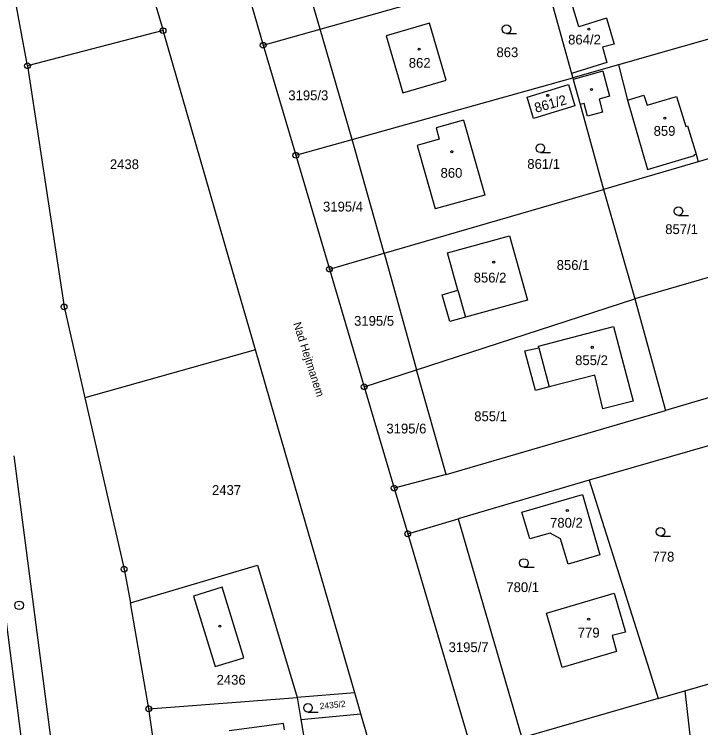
# Model space of a CAD drawing. Extents: x -736345 to -729997, y -1130177 to -1122501.
# Drawn here: x -733244.4 to -733125.1, y -1127962.5 to -1127838.4 of the extents above; entities that cross this region are included whole.
import ezdxf

# ---------------------------------------------------------------- set-up
doc = ezdxf.new("R2010")
doc.units = 0
for name, color, linetype in [('Vrstva 1', 7, 'Continuous'), ('Vrstva 10', 7, 'Continuous'), ('Vrstva 15', 7, 'Continuous'), ('Vrstva 18', 7, 'Continuous'), ('Vrstva 19', 7, 'Continuous'), ('Vrstva 25', 7, 'Continuous'), ('Vrstva 4', 7, 'Continuous')]:
    doc.layers.add(name, color=color, linetype=linetype)

msp = doc.modelspace()

# ---------------------------------------------------------------- linework, layer by layer
at = {"layer": 'Vrstva 1'}
for points in [[(-733247.65, -1127743.42), (-733218.54, -1127841.28)], [(-733242.11, -1127847.38), (-733247.52, -1127818.62)], [(-733191.24, -1127841.02), (-733196.79, -1127821.97)], [(-733206.66, -1127824.79), (-733201.14, -1127843.81)], [(-733191.24, -1127841.02), (-733152.67, -1127830.15)], [(-733150.83, -1127836.83), (-733147.54, -1127848.73)], [(-733146.29, -1127840.59), (-733147.44, -1127836.71)], [(-733141.44, -1127839.11), (-733146.29, -1127840.59)], [(-733141.44, -1127839.11), (-733140.15, -1127843.61)], [(-733172.2, -1127840), (-733179.76, -1127842.18)], [(-733169.36, -1127849.88), (-733172.2, -1127840)], [(-733218.54, -1127841.28), (-733242.11, -1127847.38)], [(-733207.04, -1127881), (-733218.54, -1127841.28)], [(-733201.14, -1127843.81), (-733191.24, -1127841.02)], [(-733185.67, -1127860.21), (-733191.24, -1127841.02)], [(-733117.03, -1127840.86), (-733139.4, -1127847.23)], [(-733179.76, -1127842.18), (-733176.89, -1127852.1)], [(-733201.14, -1127843.81), (-733195.47, -1127862.95)], [(-733140.15, -1127843.61), (-733142.18, -1127844.15)], [(-733142.18, -1127844.15), (-733141.43, -1127846.83)], [(-733141.43, -1127846.83), (-733147.54, -1127848.73)], [(-733242.11, -1127847.38), (-733235.76, -1127889.3)], [(-733139.4, -1127847.23), (-733147.33, -1127849.49)], [(-733139.4, -1127847.23), (-733137.79, -1127853.35)], [(-733147.54, -1127848.73), (-733147.33, -1127849.49)], [(-733185.67, -1127860.21), (-733147.33, -1127849.49)], [(-733176.89, -1127852.1), (-733169.36, -1127849.88)], [(-733155.28, -1127852.84), (-733148.07, -1127850.64)], [(-733148.07, -1127850.64), (-733146.95, -1127854.37)], [(-733147.33, -1127849.49), (-733147.27, -1127849.79)], [(-733147.27, -1127849.79), (-733146.05, -1127854.12)], [(-733154.17, -1127856.53), (-733155.28, -1127852.84)], [(-733137.79, -1127853.35), (-733134.96, -1127852.49)], [(-733134.96, -1127852.49), (-733134.42, -1127854.25)], [(-733134.42, -1127854.25), (-733129.32, -1127852.7)], [(-733129.32, -1127852.7), (-733127.68, -1127857.93)], [(-733146.95, -1127854.37), (-733154.17, -1127856.53)], [(-733146.05, -1127854.12), (-733141.97, -1127868.89)], [(-733166.33, -1127856.83), (-733171.08, -1127858.17)], [(-733166.33, -1127856.83), (-733162.63, -1127869.89)], [(-733127.68, -1127857.93), (-733127.4, -1127857.84)], [(-733127.4, -1127857.84), (-733125.88, -1127862.73)], [(-733103.43, -1127857.62), (-733125.55, -1127864.09)], [(-733171.08, -1127858.17), (-733170.52, -1127860.14)], [(-733195.47, -1127862.95), (-733185.67, -1127860.21)], [(-733180.11, -1127879.96), (-733185.67, -1127860.21)], [(-733170.52, -1127860.14), (-733174.35, -1127861.23)], [(-733174.35, -1127861.23), (-733171.26, -1127872.27)], [(-733195.47, -1127862.95), (-733189.62, -1127882.72)], [(-733125.88, -1127862.73), (-733125.55, -1127864.09)], [(-733125.55, -1127864.09), (-733141.97, -1127868.89)], [(-733180.11, -1127879.96), (-733141.97, -1127868.89)], [(-733141.97, -1127868.89), (-733136.53, -1127887.91)], [(-733162.63, -1127869.89), (-733171.26, -1127872.27)], [(-733169.1, -1127879.92), (-733158.35, -1127876.94)], [(-733158.35, -1127876.94), (-733155.22, -1127888.16)], [(-733189.62, -1127882.72), (-733180.11, -1127879.96)], [(-733180.11, -1127879.96), (-733174.49, -1127900.23)], [(-733167.28, -1127886.39), (-733169.1, -1127879.92)], [(-733202.48, -1127896.74), (-733207.04, -1127881)], [(-733113.38, -1127881.17), (-733136.53, -1127887.91)], [(-733189.62, -1127882.72), (-733183.58, -1127903.18)], [(-733170.04, -1127887.18), (-733167.28, -1127886.39)], [(-733168.7, -1127891.86), (-733170.04, -1127887.18)], [(-733174.49, -1127900.23), (-733136.53, -1127887.91)], [(-733155.22, -1127888.16), (-733165.96, -1127891.1)], [(-733136.53, -1127887.91), (-733131.2, -1127907.34)], [(-733235.76, -1127889.3), (-733232.14, -1127905.1)], [(-733165.96, -1127891.1), (-733168.7, -1127891.86)], [(-733153.31, -1127896.13), (-733140.23, -1127892.72)], [(-733140.23, -1127892.72), (-733136.85, -1127905.69)], [(-733155.68, -1127896.96), (-733153.23, -1127896.42)], [(-733153.23, -1127896.42), (-733153.31, -1127896.13)], [(-733202.48, -1127896.74), (-733232.14, -1127905.1)], [(-733199.09, -1127908.44), (-733202.48, -1127896.74)], [(-733153.82, -1127903.84), (-733155.68, -1127896.96)], [(-733183.58, -1127903.18), (-733174.49, -1127900.23)], [(-733169.36, -1127918.44), (-733174.49, -1127900.23)], [(-733143.5, -1127901.15), (-733151.44, -1127903.21)], [(-733142.11, -1127907), (-733143.5, -1127901.15)], [(-733108.01, -1127900.48), (-733131.2, -1127907.34)], [(-733183.58, -1127903.18), (-733178.37, -1127920.8)], [(-733151.44, -1127903.21), (-733153.82, -1127903.84)], [(-733232.14, -1127905.1), (-733225.33, -1127934.88)], [(-733136.85, -1127905.69), (-733142.11, -1127907)], [(-733169.36, -1127918.44), (-733131.2, -1127907.34)], [(-733185.22, -1127956.4), (-733199.09, -1127908.44)], [(-733119.74, -1127912.27), (-733144.46, -1127919.44)], [(-733249.85, -1127912.77), (-733239.29, -1127995.28)], [(-733169.36, -1127918.44), (-733178.37, -1127920.8)], [(-733144.46, -1127919.44), (-733167.27, -1127926.17)], [(-733144.46, -1127919.44), (-733134.07, -1127952.34)], [(-733178.37, -1127920.8), (-733176.01, -1127928.75)], [(-733156.16, -1127924.96), (-733145.64, -1127921.93)], [(-733145.64, -1127921.93), (-733142.62, -1127932.4)], [(-733154.81, -1127929.61), (-733156.16, -1127924.96)], [(-733176.01, -1127928.75), (-733167.27, -1127926.17)], [(-733167.27, -1127926.17), (-733156.2, -1127964.22)], [(-733176.01, -1127928.75), (-733164.8, -1127966.7)], [(-733151.24, -1127928.61), (-733154.81, -1127929.61)], [(-733149.47, -1127929.63), (-733151.24, -1127928.61)], [(-733148.13, -1127934.02), (-733149.47, -1127929.63)], [(-733142.62, -1127932.4), (-733148.13, -1127934.02)], [(-733225.33, -1127934.88), (-733224.23, -1127940.74)], [(-733224.23, -1127940.74), (-733202.1, -1127934.18)], [(-733202.1, -1127934.18), (-733195.26, -1127957.18)], [(-733151.91, -1127942.52), (-733140.11, -1127939.09)], [(-733140.11, -1127939.09), (-733138.15, -1127945.83)], [(-733221.03, -1127959.17), (-733224.23, -1127940.74)], [(-733149.15, -1127951.97), (-733151.91, -1127942.52)], [(-733138.15, -1127945.83), (-733140.46, -1127946.44)], [(-733140.46, -1127946.44), (-733139.72, -1127949.22)], [(-733139.72, -1127949.22), (-733149.15, -1127951.97)], [(-733134.07, -1127952.34), (-733132.48, -1127957.38)], [(-733127.84, -1127956.04), (-733114.66, -1127952.24)], [(-733132.48, -1127957.38), (-733127.84, -1127956.04)], [(-733127.84, -1127956.04), (-733126.16, -1127970.9)], [(-733221.03, -1127959.17), (-733195.26, -1127957.18)], [(-733185.22, -1127956.4), (-733195.26, -1127957.18)], [(-733195.26, -1127957.18), (-733194.6, -1127961.02)], [(-733184.16, -1127960.03), (-733185.22, -1127956.4)], [(-733132.48, -1127957.38), (-733156.2, -1127964.22)], [(-733218.04, -1127979.57), (-733221.03, -1127959.17)], [(-733194.6, -1127961.02), (-733184.16, -1127960.03)], [(-733194.6, -1127961.02), (-733192.37, -1127974.04)], [(-733180.8, -1127971.55), (-733184.16, -1127960.03)], [(-733200.53, -1127962.14), (-733207.06, -1127963.01)], [(-733197.59, -1127961.74), (-733200.53, -1127962.14)], [(-733197.45, -1127962.84), (-733197.59, -1127961.74)]]:
    msp.add_lwpolyline(points, dxfattribs=at)
at = {"layer": 'Vrstva 10'}
for points in [[(-733244.49, -1127915.19), (-733238.52, -1127961.03)], [(-733238.52, -1127961.03), (-733231.29, -1128017.11)]]:
    msp.add_lwpolyline(points, dxfattribs=at)
at = {"layer": 'Vrstva 25'}
for points in [[(-733158.84, -1127841.79), (-733157.09, -1127841.79)], [(-733152.96, -1127862.48), (-733151.21, -1127862.48)], [(-733128.97, -1127873.42), (-733127.22, -1127873.42)], [(-733132.09, -1127929.15), (-733130.34, -1127929.15)], [(-733155.81, -1127934.57), (-733154.06, -1127934.57)], [(-733193.35, -1127959.75), (-733191.6, -1127959.75)]]:
    msp.add_lwpolyline(points, dxfattribs=at)
for centre, radius in [((-733158.84, -1127841.04), 0.75), ((-733218.54, -1127841.28), 0.5), ((-733218.54, -1127841.28), 0.032), ((-733144.54, -1127841.01), 0.175), ((-733201.14, -1127843.81), 0.5), ((-733201.14, -1127843.81), 0.032), ((-733174.02, -1127844.49), 0.175), ((-733242.11, -1127847.38), 0.5), ((-733242.11, -1127847.38), 0.032), ((-733144.07, -1127851.5), 0.175), ((-733151.68, -1127852.53), 0.175), ((-733131.33, -1127856.51), 0.175), ((-733152.96, -1127861.73), 0.75), ((-733195.47, -1127862.95), 0.5), ((-733195.47, -1127862.95), 0.032), ((-733168.36, -1127862.32), 0.175), ((-733128.97, -1127872.67), 0.75), ((-733161.07, -1127881.51), 0.175), ((-733189.62, -1127882.72), 0.5), ((-733189.62, -1127882.72), 0.032), ((-733235.76, -1127889.3), 0.5), ((-733235.76, -1127889.3), 0.032), ((-733143.93, -1127896.33), 0.175), ((-733183.58, -1127903.18), 0.5), ((-733183.58, -1127903.18), 0.032), ((-733178.37, -1127920.8), 0.5), ((-733178.37, -1127920.8), 0.032), ((-733148.27, -1127924.68), 0.175), ((-733176.01, -1127928.75), 0.5), ((-733176.01, -1127928.75), 0.032), ((-733132.09, -1127928.4), 0.75), ((-733155.81, -1127933.82), 0.75), ((-733225.33, -1127934.88), 0.5), ((-733225.33, -1127934.88), 0.032), ((-733243.58, -1127941.18), 0.75), ((-733243.58, -1127941.18), 0.032), ((-733144.56, -1127943.6), 0.175), ((-733208.69, -1127944.81), 0.175), ((-733193.35, -1127959), 0.75), ((-733221.03, -1127959.17), 0.5), ((-733221.03, -1127959.17), 0.032)]:
    msp.add_circle(centre, radius, dxfattribs=at)
at = {"layer": 'Vrstva 4'}
for points in [[(-733142.1, -1127848.33), (-733147.27, -1127849.79)], [(-733142.1, -1127848.33), (-733140.91, -1127852.67)], [(-733140.91, -1127852.67), (-733142.76, -1127853.18)], [(-733145.34, -1127853.95), (-733146.05, -1127854.12)], [(-733144.79, -1127856.14), (-733145.34, -1127853.95)], [(-733142.76, -1127853.18), (-733142.13, -1127855.46)], [(-733137.79, -1127853.35), (-733134.32, -1127865.41)], [(-733142.13, -1127855.46), (-733144.79, -1127856.14)], [(-733134.32, -1127865.41), (-733126.14, -1127862.96)], [(-733126.18, -1127862.83), (-733125.88, -1127862.73)], [(-733126.14, -1127862.96), (-733126.18, -1127862.83)], [(-733167.28, -1127886.39), (-733165.96, -1127891.1)], [(-733153.23, -1127896.42), (-733151.44, -1127903.21)], [(-733208.25, -1127938.03), (-733213.24, -1127939.57)], [(-733204.49, -1127950.32), (-733208.25, -1127938.03)], [(-733213.24, -1127939.57), (-733209.46, -1127951.84)], [(-733209.46, -1127951.84), (-733204.49, -1127950.32)]]:
    msp.add_lwpolyline(points, dxfattribs=at)

# ---------------------------------------------------------------- texts
at = {"layer": 'Vrstva 15'}
msp.add_text('Nad Hejtmanem', height=1.39999, rotation=287.90229, dxfattribs=at).set_placement((-733195.939, -1127892.198))
at = {"layer": 'Vrstva 18'}
for s, p in [('863', (-733160.59, -1127845.88)), ('3195/3', (-733196.77, -1127853.37)), ('2438', (-733227.79, -1127865.35)), ('861/1', (-733155.23, -1127865.3)), ('3195/4', (-733190.74, -1127872.72)), ('857/1', (-733131.25, -1127876.64)), ('856/1', (-733150.12, -1127882.87)), ('3195/5', (-733185.34, -1127892.58)), ('855/1', (-733164.45, -1127909.17)), ('3195/6', (-733179.72, -1127911.3)), ('2437', (-733210.04, -1127921.99)), ('778', (-733133.46, -1127933.57)), ('780/1', (-733158.87, -1127938.88)), ('3195/7', (-733168.91, -1127949.31))]:
    msp.add_text(s, height=1.7, dxfattribs=at).set_placement(p)
msp.add_text('2435/2', height=1.1, rotation=5.50004, dxfattribs=at).set_placement((-733191.251, -1127959.262))
at = {"layer": 'Vrstva 19'}
for s, p in [('864/2', (-733148.13, -1127843.68)), ('862', (-733175.83, -1127847.73)), ('859', (-733133.27, -1127859.56)), ('860', (-733170.31, -1127866.85)), ('856/2', (-733164.55, -1127885.06)), ('855/2', (-733146.91, -1127899.42)), ('780/2', (-733151.27, -1127927.68)), ('779', (-733146.45, -1127946.78)), ('2436', (-733209.24, -1127954.98))]:
    msp.add_text(s, height=1.7, dxfattribs=at).set_placement(p)
msp.add_text('861/2', height=1.7, rotation=15.70013, dxfattribs=at).set_placement((-733153.722, -1127855.574))

doc.saveas('drawing.dxf')
